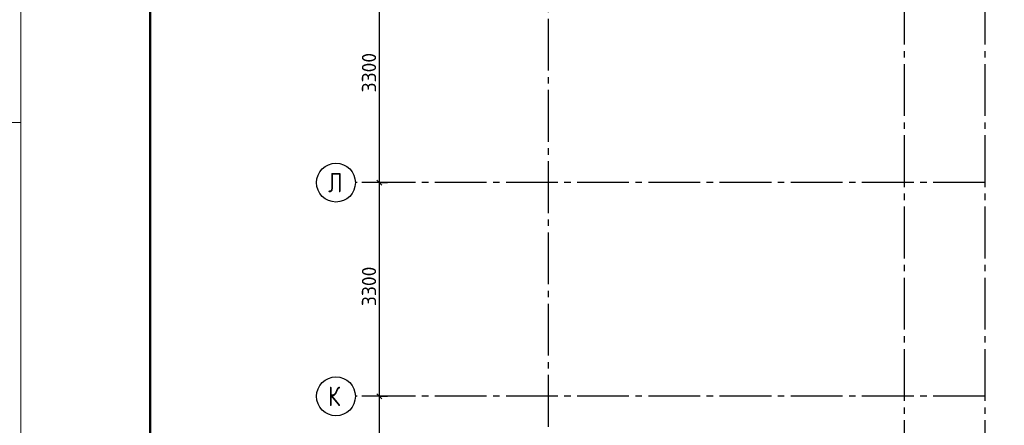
# Model space of a CAD drawing. Header units: millimetres. Extents: x 40580 to 1930067, y -240640 to 81020.
# Tile 546 of 656: x 1314798 to 1330013, y -214527 to -208265. Entities that reach past the tile are written whole.
import ezdxf

# ---------------------------------------------------------------- set-up
doc = ezdxf.new("R2010")
doc.units = ezdxf.units.MM
doc.linetypes.add('______5', pattern=[1100, 800, -100, 100, -100])
doc.linetypes.add('CENTER', pattern=[2, 1.25, -0.25, 0.25, -0.25])
doc.layers.add('Standard', color=7, linetype='Continuous', lineweight=25)
doc.layers.add('ОСИ', color=7, linetype='CENTER', lineweight=15)
doc.styles.add('ISOCPEUR', font='isocpeur.ttf')

msp = doc.modelspace()

# ---------------------------------------------------------------- linework, layer by layer
at = {"layer": 'Standard', "color": 7, "linetype": 'Continuous', "lineweight": -3, "transparency": 33554687}
for p, q in [((1320355.6, -210779.8), (1320355.6, -207479.8)), ((1320355.6, -214079.8), (1320355.6, -210779.8)), ((1320355.6, -217379.8), (1320355.6, -214079.8))]:
    msp.add_line(p, q, dxfattribs=at)
at = {"layer": 'Standard', "color": 251, "linetype": 'Continuous', "lineweight": -3, "true_color": 0x656565, "transparency": 33554687}
for p, q in [((1320355.6, -210779.8), (1320230.6, -210779.8)), ((1320355.6, -210779.8), (1320480.6, -210779.8)), ((1320355.6, -214079.8), (1320230.6, -214079.8)), ((1320355.6, -214079.8), (1320480.6, -214079.8))]:
    msp.add_line(p, q, dxfattribs=at)
at = {"layer": 'Standard', "color": 7, "linetype": 'Continuous', "lineweight": 25, "transparency": 33554687}
for p, q in [((1320393.1, -210817.3), (1320318.1, -210742.3)), ((1320393.1, -214117.3), (1320318.1, -214042.3))]:
    msp.add_line(p, q, dxfattribs=at)
at = {"layer": 'Standard', "color": 7, "linetype": 'Continuous', "lineweight": 13, "transparency": 33554687}
for points in [[(1314813.7, -239549.7), (1344513.7, -239549.7), (1344513.7, -197549.7), (1314813.7, -197549.7), (1314813.7, -239549.7)], [(1272813.7, -239549.7), (1314813.7, -239549.7), (1314813.7, -209849.7), (1272813.7, -209849.7), (1272813.7, -239549.7)]]:
    msp.add_lwpolyline(points, close=True, dxfattribs=at)
at = {"layer": 'Standard', "color": 7, "linetype": 'Continuous', "lineweight": 50, "transparency": 33554687}
msp.add_lwpolyline([(1316813.7, -198049.7), (1344013.7, -198049.7), (1344013.7, -239049.7), (1316813.7, -239049.7), (1316813.7, -198049.7)], close=True, dxfattribs=at)
at = {"layer": 'Standard', "color": 251, "linetype": 'Continuous', "lineweight": -3, "true_color": 0x656565, "transparency": 33554687}
for points in [[(1320355.6, -210779.8), (1320338.6, -210779.8), (1320338.6, -210779.8), (1320338.6, -210779.8), (1320338.6, -210779.8), (1320338.6, -210779.8), (1320338.6, -210779.8), (1320085.1, -210779.8)], [(1320355.6, -214079.8), (1320338.6, -214079.8), (1320338.6, -214079.8), (1320338.6, -214079.8), (1320338.6, -214079.8), (1320338.6, -214079.8), (1320338.6, -214079.8), (1320338.6, -214079.8), (1320338.6, -214079.8), (1320085.1, -214079.8)]]:
    msp.add_lwpolyline(points, dxfattribs=at)
at = {"layer": 'ОСИ', "color": 8, "linetype": '______5', "lineweight": -3, "transparency": 33554687}
for p, q in [((1328463.4, -199049.8), (1328463.4, -232489.8)), ((1329713.4, -199049.8), (1329713.4, -232489.8)), ((1322963.4, -199449.8), (1322963.4, -232489.8)), ((1329713.4, -210779.8), (1319985.1, -210779.8)), ((1329713.4, -214079.8), (1319985.1, -214079.8))]:
    msp.add_line(p, q, dxfattribs=at)
at = {"layer": 'ОСИ', "color": 7, "linetype": 'Continuous', "lineweight": -3, "transparency": 33554687}
for centre in [(1319685.1, -210779.8), (1319685.1, -214079.8)]:
    msp.add_circle(centre, 300, dxfattribs=at)

# ---------------------------------------------------------------- texts
at = {"layer": 'Standard', "color": 7, "linetype": 'Continuous', "lineweight": 25, "transparency": 33554687, "char_height": 220, "width": 641.47, "attachment_point": 7, "rotation": 90, "style": 'ISOCPEUR'}
for insert in [(1320305.6, -209387.8), (1320305.6, -212687.8)]:
    msp.add_mtext('3300', dxfattribs=dict(at, insert=insert))
at = {"layer": 'ОСИ', "color": 7, "linetype": 'Continuous', "lineweight": 25, "transparency": 33554687, "char_height": 300, "width": 359.83, "attachment_point": 7, "style": 'ISOCPEUR'}
for s, insert in [('\\W0.80;Л', (1319565.1, -210929.8)), ('\\W0.80;К', (1319565.1, -214229.8))]:
    msp.add_mtext(s, dxfattribs=dict(at, insert=insert))

doc.saveas('drawing.dxf')
